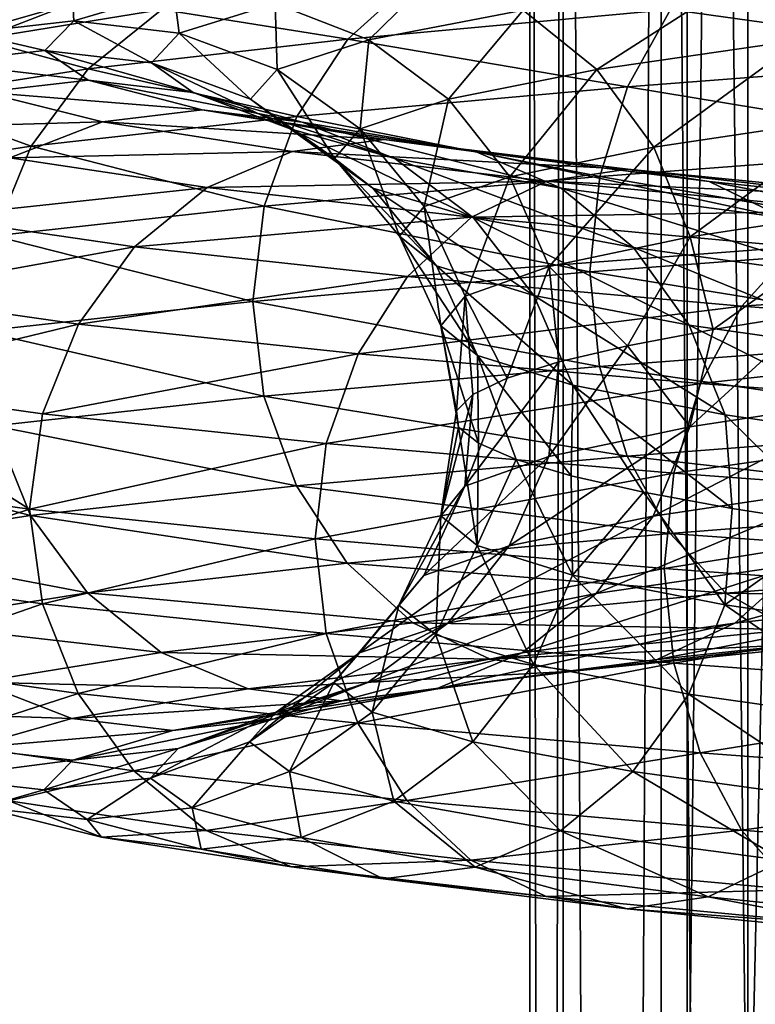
# Model space of a CAD drawing. Header units: metres. Extents: x -109 to 109, y -917 to 389.
# Tile 444 of 656: x -16.41 to -11.49, y -432.66 to -426.08. Entities that reach past the tile are written whole.
import ezdxf

# ---------------------------------------------------------------- set-up
doc = ezdxf.new("R2010")
doc.units = ezdxf.units.M
doc.layers.add('solid_24503124_XXX_01_SW0001', color=7, linetype='CONTINUOUS')

msp = doc.modelspace()

# ---------------------------------------------------------------- linework, layer by layer
at = {"layer": 'solid_24503124_XXX_01_SW0001'}
for points in [[(-11.541907, -399, -403.533966), (-11.541907, -434.5, -403.533966), (-11.948811, -434.5, -401.357208)], [(-11.948811, -399, -401.357208), (-11.948811, -434.5, -401.357208), (-11.948811, -434.5, -399.142792)], [(-11.948811, -399, -401.357208), (-11.541907, -399, -403.533966), (-11.948811, -434.5, -401.357208)], [(-11.948811, -399, -399.142792), (-11.948811, -434.5, -399.142792), (-11.541907, -434.5, -396.966034)], [(-11.948811, -399, -399.142792), (-11.948811, -399, -401.357208), (-11.948811, -434.5, -399.142792)], [(-11.541907, -399, -396.966034), (-11.948811, -399, -399.142792), (-11.541907, -434.5, -396.966034)], [(-10.74196, -399, -405.598846), (-10.74196, -434.5, -405.598846), (-11.541907, -434.5, -403.533966)], [(-11.541907, -399, -403.533966), (-10.74196, -399, -405.598846), (-11.541907, -434.5, -403.533966)], [(-11.541907, -399, -396.966034), (-11.541907, -434.5, -396.966034), (-10.74196, -434.5, -394.901154)], [(-10.74196, -399, -394.901154), (-11.541907, -399, -396.966034), (-10.74196, -434.5, -394.901154)], [(-13, -410), (-13, -535), (-12.778495, -535, 2.389471)], [(-12.778631, -410, -2.388798), (-12.778495, -535, -2.389471), (-13, -535)], [(-12.778631, -410, -2.388798), (-13, -535), (-13, -410)], [(-13, -410), (-12.778495, -535, 2.389471), (-12.778644, -410, 2.388729)], [(-12.778644, -410, 2.388729), (-12.778495, -535, 2.389471), (-12.122266, -535, 4.695816)], [(-12.778644, -410, 2.388729), (-12.122266, -535, 4.695816), (-12.122123, -410, 4.696183)], [(-12.122127, -410, -4.696173), (-12.778495, -535, -2.389471), (-12.778631, -410, -2.388798)], [(-12.122127, -410, -4.696173), (-12.122266, -535, -4.695816), (-12.778495, -535, -2.389471)], [(-12.122123, -410, 4.696183), (-12.122266, -535, 4.695816), (-11.053084, -535, 6.843201)], [(-12.122127, -410, -4.696173), (-11.053084, -535, -6.843201), (-12.122266, -535, -4.695816)], [(-11.052748, -410, -6.843724), (-11.053084, -535, -6.843201), (-12.122127, -410, -4.696173)], [(-12.122123, -410, 4.696183), (-11.053084, -535, 6.843201), (-11.052835, -410, 6.84358)], [(-11.185971, -426.210449, 8.920651), (-11.625793, -425.812561, 9.271402), (-9.860982, -425.614105, 11.130599)], [(-14.077739, -426.209412, 4.790151), (-14.704319, -425.966217, 5.003354), (-13.626243, -425.767792, 7.454242)], [(-13.045602, -426.010986, 7.136602), (-14.077739, -426.209412, 4.790151), (-13.626243, -425.767792, 7.454242)], [(-13.777657, -425.809326, 10.987483), (-15.460265, -426.007751, 8.457544), (-14.218386, -426.205811, 11.338958)], [(-13.777657, -425.809326, 10.987483), (-14.218386, -426.205811, 11.338958), (-12.060017, -426.007385, 13.612762)], [(-12.552068, -426.408875, 6.866614), (-13.045602, -426.010986, 7.136602), (-11.625793, -425.812561, 9.271402)], [(-11.185971, -426.210449, 8.920651), (-12.552068, -426.408875, 6.866614), (-11.625793, -425.812561, 9.271402)], [(-9.542105, -425.80896, 15.481324), (-12.060017, -426.007385, 13.612762), (-9.770142, -426.326721, 15.851295)], [(-15.380102, -425.884613, 5.233299), (-16.049801, -426.083038, 2.513572), (-16.056131, -425.9646, 5.463327)], [(-15.344592, -426.164642, 2.403129), (-16.049801, -426.083038, 2.513572), (-15.380102, -425.884613, 5.233299)], [(-14.704319, -425.966217, 5.003354), (-15.344592, -426.164642, 2.403129), (-15.380102, -425.884613, 5.233299)], [(-16.056131, -425.9646, 5.463327), (-16.755266, -426.163025, 2.624056), (-16.683445, -426.206177, 5.67678)], [(-16.049801, -426.083038, 2.513572), (-16.755266, -426.163025, 2.624056), (-16.056131, -425.9646, 5.463327)], [(-16.056131, -425.9646, 5.463327), (-16.683445, -426.206177, 5.67678), (-15.460265, -426.007751, 8.457544)], [(-14.690729, -426.407837, 2.300727), (-15.344592, -426.164642, 2.403129), (-14.704319, -425.966217, 5.003354)], [(-14.077739, -426.209412, 4.790151), (-14.690729, -426.407837, 2.300727), (-14.704319, -425.966217, 5.003354)], [(-15.460265, -426.007751, 8.457544), (-16.683445, -426.206177, 5.67678), (-15.954819, -426.404236, 8.72809)], [(-15.460265, -426.007751, 8.457544), (-15.954819, -426.404236, 8.72809), (-14.218386, -426.205811, 11.338958)], [(-12.060017, -426.007385, 13.612762), (-14.218386, -426.205811, 11.338958), (-12.348227, -426.525146, 13.93808)], [(-13.545157, -426.6073, 4.608933), (-14.077739, -426.209412, 4.790151), (-13.045602, -426.010986, 7.136602)], [(-12.552068, -426.408875, 6.866614), (-13.545157, -426.6073, 4.608933), (-13.045602, -426.010986, 7.136602)], [(-12.060017, -426.007385, 13.612762), (-12.348227, -426.525146, 13.93808), (-9.770142, -426.326721, 15.851295)], [(-16.049801, -426.083038, 2.513572), (-16.243942, -426.281494, -0.280386), (-16.755266, -426.163025, 2.624056)], [(-15.530202, -426.363098, -0.268066), (-16.243942, -426.281494, -0.280386), (-16.049801, -426.083038, 2.513572)], [(-15.344592, -426.164642, 2.403129), (-15.530202, -426.363098, -0.268066), (-16.049801, -426.083038, 2.513572)], [(-16.243942, -426.281494, -0.280386), (-16.957939, -426.361481, -0.29271), (-16.755266, -426.163025, 2.624056)], [(-14.868429, -426.606262, -0.256643), (-15.530202, -426.363098, -0.268066), (-15.344592, -426.164642, 2.403129)], [(-14.690729, -426.407837, 2.300727), (-14.868429, -426.606262, -0.256643), (-15.344592, -426.164642, 2.403129)], [(-16.683445, -426.206177, 5.67678), (-17.217127, -426.602661, 5.858373), (-15.954819, -426.404236, 8.72809)], [(-14.218386, -426.205811, 11.338958), (-15.954819, -426.404236, 8.72809), (-14.558176, -426.723572, 11.609936)], [(-14.134957, -426.805756, 2.213687), (-14.690729, -426.407837, 2.300727), (-14.077739, -426.209412, 4.790151)], [(-14.218386, -426.205811, 11.338958), (-14.558176, -426.723572, 11.609936), (-12.348227, -426.525146, 13.93808)], [(-13.545157, -426.6073, 4.608933), (-14.134957, -426.805756, 2.213687), (-14.077739, -426.209412, 4.790151)], [(-12.172027, -426.927643, 6.658712), (-12.552068, -426.408875, 6.866614), (-11.185971, -426.210449, 8.920651)], [(-10.847291, -426.729218, 8.650558), (-12.172027, -426.927643, 6.658712), (-11.185971, -426.210449, 8.920651)], [(-16.243942, -426.281494, -0.280386), (-15.953379, -426.479919, -3.066096), (-16.957939, -426.361481, -0.29271)], [(-15.252406, -426.561523, -2.931375), (-15.953379, -426.479919, -3.066096), (-16.243942, -426.281494, -0.280386)], [(-15.530202, -426.363098, -0.268066), (-15.252406, -426.561523, -2.931375), (-16.243942, -426.281494, -0.280386)], [(-15.953379, -426.479919, -3.066096), (-16.654606, -426.559906, -3.200865), (-16.957939, -426.361481, -0.29271)], [(-14.602471, -426.804718, -2.806463), (-15.252406, -426.561523, -2.931375), (-15.530202, -426.363098, -0.268066)], [(-14.868429, -426.606262, -0.256643), (-14.602471, -426.804718, -2.806463), (-15.530202, -426.363098, -0.268066)], [(-9.770142, -426.326721, 15.851295), (-12.348227, -426.525146, 13.93808), (-9.916869, -426.925293, 16.08935)], [(-15.954819, -426.404236, 8.72809), (-17.217127, -426.602661, 5.858373), (-16.336105, -426.921997, 8.936674)], [(-15.954819, -426.404236, 8.72809), (-16.336105, -426.921997, 8.936674), (-14.558176, -426.723572, 11.609936)], [(-14.305935, -427.004181, -0.246934), (-14.868429, -426.606262, -0.256643), (-14.690729, -426.407837, 2.300727)], [(-14.134957, -426.805756, 2.213687), (-14.305935, -427.004181, -0.246934), (-14.690729, -426.407837, 2.300727)], [(-13.135048, -427.126099, 4.469387), (-13.545157, -426.6073, 4.608933), (-12.552068, -426.408875, 6.866614)], [(-12.172027, -426.927643, 6.658712), (-13.135048, -427.126099, 4.469387), (-12.552068, -426.408875, 6.866614)], [(-15.953379, -426.479919, -3.066096), (-15.190537, -426.678345, -5.761078), (-16.654606, -426.559906, -3.200865)], [(-14.523083, -426.759949, -5.507943), (-15.190537, -426.678345, -5.761078), (-15.953379, -426.479919, -3.066096)], [(-15.252406, -426.561523, -2.931375), (-14.523083, -426.759949, -5.507943), (-15.953379, -426.479919, -3.066096)], [(-16.654606, -426.559906, -3.200865), (-15.858233, -426.758331, -6.014305), (-17.305302, -426.801483, -3.325923)], [(-15.190537, -426.678345, -5.761078), (-15.858233, -426.758331, -6.014305), (-16.654606, -426.559906, -3.200865)], [(-13.904226, -427.003143, -5.273239), (-14.523083, -426.759949, -5.507943), (-15.252406, -426.561523, -2.931375)], [(-14.602471, -426.804718, -2.806463), (-13.904226, -427.003143, -5.273239), (-15.252406, -426.561523, -2.931375)], [(-12.348227, -426.525146, 13.93808), (-14.558176, -426.723572, 11.609936), (-12.533671, -427.123749, 14.147402)], [(-12.348227, -426.525146, 13.93808), (-12.533671, -427.123749, 14.147402), (-9.916869, -426.925293, 16.08935)], [(-17.217127, -426.602661, 5.858373), (-17.62858, -427.120422, 5.998375), (-16.336105, -426.921997, 8.936674)], [(-14.050037, -427.202606, -2.700291), (-14.602471, -426.804718, -2.806463), (-14.868429, -426.606262, -0.256643)], [(-14.305935, -427.004181, -0.246934), (-14.050037, -427.202606, -2.700291), (-14.868429, -426.606262, -0.256643)], [(-13.70699, -427.324524, 2.146663), (-14.134957, -426.805756, 2.213687), (-13.545157, -426.6073, 4.608933)], [(-13.135048, -427.126099, 4.469387), (-13.70699, -427.324524, 2.146663), (-13.545157, -426.6073, 4.608933)], [(-15.190537, -426.678345, -5.761078), (-13.974666, -426.87677, -8.28403), (-15.858233, -426.758331, -6.014305)], [(-13.360635, -426.958374, -7.920039), (-13.974666, -426.87677, -8.28403), (-15.190537, -426.678345, -5.761078)], [(-14.523083, -426.759949, -5.507943), (-13.360635, -426.958374, -7.920039), (-15.190537, -426.678345, -5.761078)], [(-15.858233, -426.758331, -6.014305), (-16.477816, -426.999908, -6.249284), (-17.305302, -426.801483, -3.325923)], [(-15.858233, -426.758331, -6.014305), (-14.588918, -426.956757, -8.648151), (-16.477816, -426.999908, -6.249284)], [(-14.558176, -426.723572, 11.609936), (-16.336105, -426.921997, 8.936674), (-14.776811, -427.322174, 11.784294)], [(-13.974666, -426.87677, -8.28403), (-14.588918, -426.956757, -8.648151), (-15.858233, -426.758331, -6.014305)], [(-14.558176, -426.723572, 11.609936), (-14.776811, -427.322174, 11.784294), (-12.533671, -427.123749, 14.147402)], [(-12.791312, -427.201569, -7.582551), (-13.360635, -426.958374, -7.920039), (-14.523083, -426.759949, -5.507943)], [(-13.904226, -427.003143, -5.273239), (-12.791312, -427.201569, -7.582551), (-14.523083, -426.759949, -5.507943)], [(-11.928164, -427.526855, 6.525307), (-12.172027, -426.927643, 6.658712), (-10.847291, -426.729218, 8.650558)], [(-10.629969, -427.32843, 8.477247), (-11.928164, -427.526855, 6.525307), (-10.847291, -426.729218, 8.650558)], [(-13.378209, -427.401031, -5.073745), (-13.904226, -427.003143, -5.273239), (-14.602471, -426.804718, -2.806463)], [(-14.050037, -427.202606, -2.700291), (-13.378209, -427.401031, -5.073745), (-14.602471, -426.804718, -2.806463)], [(-13.872791, -427.522949, -0.239457), (-14.305935, -427.004181, -0.246934), (-14.134957, -426.805756, 2.213687)], [(-13.70699, -427.324524, 2.146663), (-13.872791, -427.522949, -0.239457), (-14.134957, -426.805756, 2.213687)], [(-13.974666, -426.87677, -8.28403), (-12.344352, -427.075195, -10.561665), (-14.588918, -426.956757, -8.648151)], [(-11.801955, -427.156799, -10.097598), (-12.344352, -427.075195, -10.561665), (-13.974666, -426.87677, -8.28403)], [(-13.360635, -426.958374, -7.920039), (-11.801955, -427.156799, -10.097598), (-13.974666, -426.87677, -8.28403)], [(-16.336105, -426.921997, 8.936674), (-17.62858, -427.120422, 5.998375), (-16.581442, -427.520599, 9.070885)], [(-16.336105, -426.921997, 8.936674), (-16.581442, -427.520599, 9.070885), (-14.776811, -427.322174, 11.784294)], [(-14.588918, -426.956757, -8.648151), (-15.158907, -427.198334, -8.986035), (-16.477816, -426.999908, -6.249284)], [(-14.588918, -426.956757, -8.648151), (-12.886945, -427.155182, -11.0259), (-15.158907, -427.198334, -8.986035)], [(-12.344352, -427.075195, -10.561665), (-12.886945, -427.155182, -11.0259), (-14.588918, -426.956757, -8.648151)], [(-11.299051, -427.399994, -9.667319), (-11.801955, -427.156799, -10.097598), (-13.360635, -426.958374, -7.920039)], [(-12.791312, -427.201569, -7.582551), (-11.299051, -427.399994, -9.667319), (-13.360635, -426.958374, -7.920039)], [(-12.871891, -427.725281, 4.379844), (-13.135048, -427.126099, 4.469387), (-12.172027, -426.927643, 6.658712)], [(-11.928164, -427.526855, 6.525307), (-12.871891, -427.725281, 4.379844), (-12.172027, -426.927643, 6.658712)], [(-9.916869, -426.925293, 16.08935), (-12.533671, -427.123749, 14.147402), (-9.964957, -427.563385, 16.175797)], [(-16.477816, -426.999908, -6.249284), (-15.158907, -427.198334, -8.986035), (-17.004919, -427.396393, -6.449191)], [(-13.624642, -427.721375, -2.618533), (-14.050037, -427.202606, -2.700291), (-14.305935, -427.004181, -0.246934)], [(-13.872791, -427.522949, -0.239457), (-13.624642, -427.721375, -2.618533), (-14.305935, -427.004181, -0.246934)], [(-12.307398, -427.599457, -7.295691), (-12.791312, -427.201569, -7.582551), (-13.904226, -427.003143, -5.273239)], [(-13.378209, -427.401031, -5.073745), (-12.307398, -427.599457, -7.295691), (-13.904226, -427.003143, -5.273239)], [(-12.344352, -427.075195, -10.561665), (-10.346915, -427.273651, -12.524694), (-12.886945, -427.155182, -11.0259)], [(-9.892283, -427.355255, -11.974374), (-10.346915, -427.273651, -12.524694), (-12.344352, -427.075195, -10.561665)], [(-11.801955, -427.156799, -10.097598), (-9.892283, -427.355255, -11.974374), (-12.344352, -427.075195, -10.561665)], [(-12.886945, -427.155182, -11.0259), (-13.390438, -427.396759, -11.456682), (-15.158907, -427.198334, -8.986035)], [(-12.533671, -427.123749, 14.147402), (-14.776811, -427.322174, 11.784294), (-12.600096, -427.762146, 14.220587)], [(-13.432375, -427.923706, 2.103655), (-13.70699, -427.324524, 2.146663), (-13.135048, -427.126099, 4.469387)], [(-12.871891, -427.725281, 4.379844), (-13.432375, -427.923706, 2.103655), (-13.135048, -427.126099, 4.469387)], [(-12.886945, -427.155182, -11.0259), (-10.801711, -427.353638, -13.075213), (-13.390438, -427.396759, -11.456682)], [(-10.346915, -427.273651, -12.524694), (-10.801711, -427.353638, -13.075213), (-12.886945, -427.155182, -11.0259)], [(-12.533671, -427.123749, 14.147402), (-12.600096, -427.762146, 14.220587), (-9.964957, -427.563385, 16.175797)], [(-9.470755, -427.598419, -11.464123), (-9.892283, -427.355255, -11.974374), (-11.801955, -427.156799, -10.097598)], [(-11.299051, -427.399994, -9.667319), (-9.470755, -427.598419, -11.464123), (-11.801955, -427.156799, -10.097598)], [(-15.158907, -427.198334, -8.986035), (-15.643821, -427.594818, -9.273487), (-17.004919, -427.396393, -6.449191)], [(-15.158907, -427.198334, -8.986035), (-13.390438, -427.396759, -11.456682), (-15.643821, -427.594818, -9.273487)], [(-12.973154, -427.9198, -4.920126), (-13.378209, -427.401031, -5.073745), (-14.050037, -427.202606, -2.700291)], [(-13.624642, -427.721375, -2.618533), (-12.973154, -427.9198, -4.920126), (-14.050037, -427.202606, -2.700291)], [(-10.871592, -427.797913, -9.30159), (-11.299051, -427.399994, -9.667319), (-12.791312, -427.201569, -7.582551)], [(-12.307398, -427.599457, -7.295691), (-10.871592, -427.797913, -9.30159), (-12.791312, -427.201569, -7.582551)], [(-14.776811, -427.322174, 11.784294), (-16.581442, -427.520599, 9.070885), (-14.853803, -427.96048, 11.846251)], [(-14.776811, -427.322174, 11.784294), (-14.853803, -427.96048, 11.846251), (-12.600096, -427.762146, 14.220587)], [(-13.594853, -428.122162, -0.23466), (-13.872791, -427.522949, -0.239457), (-13.70699, -427.324524, 2.146663)], [(-13.432375, -427.923706, 2.103655), (-13.594853, -428.122162, -0.23466), (-13.70699, -427.324524, 2.146663)], [(-10.801711, -427.353638, -13.075213), (-11.223734, -427.595215, -13.586062), (-13.390438, -427.396759, -11.456682)], [(-10.629969, -427.32843, 8.477247), (-11.775584, -428.147095, 6.600684), (-11.928164, -427.526855, 6.525307)], [(-10.629969, -427.32843, 8.477247), (-11.098387, -428.038208, 7.684574), (-11.775584, -428.147095, 6.600684)], [(-17.004919, -427.396393, -6.449191), (-15.643821, -427.594818, -9.273487), (-17.411303, -427.914154, -6.603313)], [(-13.390438, -427.396759, -11.456682), (-13.818781, -427.793274, -11.823167), (-15.643821, -427.594818, -9.273487)], [(-13.390438, -427.396759, -11.456682), (-11.223734, -427.595215, -13.586062), (-13.818781, -427.793274, -11.823167)], [(-11.934764, -428.118256, -7.074799), (-12.307398, -427.599457, -7.295691), (-13.378209, -427.401031, -5.073745)], [(-12.973154, -427.9198, -4.920126), (-11.934764, -428.118256, -7.074799), (-13.378209, -427.401031, -5.073745)], [(-16.581442, -427.520599, 9.070885), (-16.67062, -428.159271, 9.113787), (-14.853803, -427.96048, 11.846251)], [(-13.351676, -428.320587, -2.566072), (-13.624642, -427.721375, -2.618533), (-13.872791, -427.522949, -0.239457)], [(-13.594853, -428.122162, -0.23466), (-13.351676, -428.320587, -2.566072), (-13.872791, -427.522949, -0.239457)], [(-11.928164, -427.526855, 6.525307), (-12.34676, -428.255798, 5.459517), (-12.871891, -427.725281, 4.379844)], [(-11.928164, -427.526855, 6.525307), (-11.775584, -428.147095, 6.600684), (-12.34676, -428.255798, 5.459517)], [(-15.643821, -427.594818, -9.273487), (-16.017675, -428.112579, -9.495104), (-17.411303, -427.914154, -6.603313)], [(-15.643821, -427.594818, -9.273487), (-13.818781, -427.793274, -11.823167), (-16.017675, -428.112579, -9.495104)], [(-11.223734, -427.595215, -13.586062), (-11.582767, -427.991699, -14.020663), (-13.818781, -427.793274, -11.823167)], [(-9.964957, -427.563385, 16.175797), (-12.600096, -427.762146, 14.220587), (-9.917879, -428.19577, 16.090988)], [(-10.54243, -428.316681, -9.019964), (-10.871592, -427.797913, -9.30159), (-12.307398, -427.599457, -7.295691)], [(-11.934764, -428.118256, -7.074799), (-10.54243, -428.316681, -9.019964), (-12.307398, -427.599457, -7.295691)], [(-11.223734, -427.595215, -13.586062), (-8.723042, -427.79364, -15.311855), (-11.582767, -427.991699, -14.020663)], [(-12.713241, -428.519012, -4.821553), (-12.973154, -427.9198, -4.920126), (-13.624642, -427.721375, -2.618533)], [(-13.351676, -428.320587, -2.566072), (-12.713241, -428.519012, -4.821553), (-13.624642, -427.721375, -2.618533)], [(-12.871891, -427.725281, 4.379844), (-13.152524, -428.473328, 3.039543), (-13.432375, -427.923706, 2.103655)], [(-12.871891, -427.725281, 4.379844), (-12.806465, -428.36441, 4.270398), (-13.152524, -428.473328, 3.039543)], [(-12.871891, -427.725281, 4.379844), (-12.34676, -428.255798, 5.459517), (-12.806465, -428.36441, 4.270398)], [(-13.818781, -427.793274, -11.823167), (-14.149021, -428.311035, -12.105716), (-16.017675, -428.112579, -9.495104)], [(-12.600096, -427.762146, 14.220587), (-14.853803, -427.96048, 11.846251), (-12.534948, -428.394196, 14.148843)], [(-13.818781, -427.793274, -11.823167), (-11.582767, -427.991699, -14.020663), (-14.149021, -428.311035, -12.105716)], [(-12.600096, -427.762146, 14.220587), (-12.534948, -428.394196, 14.148843), (-9.917879, -428.19577, 16.090988)], [(-8.723042, -427.79364, -15.311855), (-9.00208, -428.190125, -15.801661), (-11.582767, -427.991699, -14.020663)], [(-17.411303, -427.914154, -6.603313), (-16.017675, -428.112579, -9.495104), (-17.672785, -428.512756, -6.702482)], [(-13.432375, -427.923706, 2.103655), (-13.490341, -428.691132, 0.507847), (-13.594853, -428.122162, -0.23466)], [(-13.432375, -427.923706, 2.103655), (-13.381508, -428.582428, 1.779483), (-13.490341, -428.691132, 0.507847)], [(-13.432375, -427.923706, 2.103655), (-13.152524, -428.473328, 3.039543), (-13.381508, -428.582428, 1.779483)], [(-11.695655, -428.717438, -6.933057), (-11.934764, -428.118256, -7.074799), (-12.973154, -427.9198, -4.920126)], [(-12.713241, -428.519012, -4.821553), (-11.695655, -428.717438, -6.933057), (-12.973154, -427.9198, -4.920126)], [(-14.853803, -427.96048, 11.846251), (-16.67062, -428.159271, 9.113787), (-14.778316, -428.592621, 11.785494)], [(-14.853803, -427.96048, 11.846251), (-14.778316, -428.592621, 11.785494), (-12.534948, -428.394196, 14.148843)], [(-11.582767, -427.991699, -14.020663), (-11.859571, -428.50946, -14.355728), (-14.149021, -428.311035, -12.105716)], [(-11.582767, -427.991699, -14.020663), (-9.00208, -428.190125, -15.801661), (-11.859571, -428.50946, -14.355728)], [(-11.929852, -428.797302, 6.526231), (-11.775584, -428.147095, 6.600684), (-11.098387, -428.038208, 7.684574)], [(-10.631474, -428.598877, 8.478447), (-11.929852, -428.797302, 6.526231), (-11.098387, -428.038208, 7.684574)], [(-16.017675, -428.112579, -9.495104), (-16.25823, -428.711182, -9.637702), (-17.672785, -428.512756, -6.702482)], [(-16.017675, -428.112579, -9.495104), (-14.149021, -428.311035, -12.105716), (-16.25823, -428.711182, -9.637702)], [(-13.594853, -428.122162, -0.23466), (-13.490341, -428.691132, 0.507847), (-13.478011, -428.799713, -0.766476)], [(-13.594853, -428.122162, -0.23466), (-13.478011, -428.799713, -0.766476), (-13.344807, -428.908447, -2.035936)], [(-13.594853, -428.122162, -0.23466), (-13.344807, -428.908447, -2.035936), (-13.351676, -428.320587, -2.566072)], [(-11.929852, -428.797302, 6.526231), (-12.34676, -428.255798, 5.459517), (-11.775584, -428.147095, 6.600684)], [(-10.331216, -428.915863, -8.839252), (-10.54243, -428.316681, -9.019964), (-11.934764, -428.118256, -7.074799)], [(-11.695655, -428.717438, -6.933057), (-10.331216, -428.915863, -8.839252), (-11.934764, -428.118256, -7.074799)], [(-16.67062, -428.159271, 9.113787), (-16.58313, -428.791046, 9.071809), (-14.778316, -428.592621, 11.785494)], [(-9.917879, -428.19577, 16.090988), (-12.534948, -428.394196, 14.148843), (-9.772032, -428.794952, 15.854362)], [(-9.00208, -428.190125, -15.801661), (-9.217211, -428.707886, -16.179289), (-11.859571, -428.50946, -14.355728)], [(-12.873713, -428.995728, 4.380464), (-12.806465, -428.36441, 4.270398), (-12.34676, -428.255798, 5.459517)], [(-11.929852, -428.797302, 6.526231), (-12.873713, -428.995728, 4.380464), (-12.34676, -428.255798, 5.459517)], [(-14.149021, -428.311035, -12.105716), (-14.361511, -428.909607, -12.287519), (-16.25823, -428.711182, -9.637702)], [(-14.149021, -428.311035, -12.105716), (-11.859571, -428.50946, -14.355728), (-14.361511, -428.909607, -12.287519)], [(-13.351676, -428.320587, -2.566072), (-13.344807, -428.908447, -2.035936), (-13.092379, -429.017334, -3.289231)], [(-13.351676, -428.320587, -2.566072), (-13.092379, -429.017334, -3.289231), (-12.723253, -429.126221, -4.512638)], [(-13.351676, -428.320587, -2.566072), (-12.723253, -429.126221, -4.512638), (-12.713241, -428.519012, -4.821553)], [(-12.534948, -428.394196, 14.148843), (-14.778316, -428.592621, 11.785494), (-12.350616, -428.993378, 13.940777)], [(-13.434276, -429.194153, 2.103953), (-13.152524, -428.473328, 3.039543), (-12.806465, -428.36441, 4.270398)], [(-12.873713, -428.995728, 4.380464), (-13.434276, -429.194153, 2.103953), (-12.806465, -428.36441, 4.270398)], [(-12.534948, -428.394196, 14.148843), (-12.350616, -428.993378, 13.940777), (-9.772032, -428.794952, 15.854362)], [(-13.434276, -429.194153, 2.103953), (-13.381508, -428.582428, 1.779483), (-13.152524, -428.473328, 3.039543)], [(-17.672785, -428.512756, -6.702482), (-16.345676, -429.349243, -9.683985), (-17.765566, -429.151031, -6.736536)], [(-17.672785, -428.512756, -6.702482), (-16.25823, -428.711182, -9.637702), (-16.345676, -429.349243, -9.683985)], [(-11.859571, -428.50946, -14.355728), (-12.037678, -429.108063, -14.571322), (-14.361511, -428.909607, -12.287519)], [(-12.713241, -428.519012, -4.821553), (-12.723253, -429.126221, -4.512638), (-12.240658, -429.234863, -5.693229)], [(-12.713241, -428.519012, -4.821553), (-12.240658, -429.234863, -5.693229), (-11.646978, -429.343719, -6.824855)], [(-12.713241, -428.519012, -4.821553), (-11.646978, -429.343719, -6.824855), (-11.695655, -428.717438, -6.933057)], [(-11.859571, -428.50946, -14.355728), (-9.217211, -428.707886, -16.179289), (-12.037678, -429.108063, -14.571322)], [(-14.778316, -428.592621, 11.785494), (-16.58313, -428.791046, 9.071809), (-14.560993, -429.191833, 11.612183)], [(-14.778316, -428.592621, 11.785494), (-14.560993, -429.191833, 11.612183), (-12.350616, -428.993378, 13.940777)], [(-13.596778, -429.392609, -0.234693), (-13.490341, -428.691132, 0.507847), (-13.381508, -428.582428, 1.779483)], [(-13.434276, -429.194153, 2.103953), (-13.596778, -429.392609, -0.234693), (-13.381508, -428.582428, 1.779483)], [(-12.175187, -429.395905, 6.660441), (-11.929852, -428.797302, 6.526231), (-10.631474, -428.598877, 8.478447)], [(-10.850108, -429.197479, 8.652805), (-12.175187, -429.395905, 6.660441), (-10.631474, -428.598877, 8.478447)], [(-16.25823, -428.711182, -9.637702), (-14.361511, -428.909607, -12.287519), (-16.345676, -429.349243, -9.683985)], [(-13.596778, -429.392609, -0.234693), (-13.478011, -428.799713, -0.766476), (-13.490341, -428.691132, 0.507847)], [(-9.217211, -428.707886, -16.179289), (-9.355636, -429.306488, -16.42227), (-12.037678, -429.108063, -14.571322)], [(-11.695655, -428.717438, -6.933057), (-11.646978, -429.343719, -6.824855), (-10.94779, -429.45282, -7.897732)], [(-11.695655, -428.717438, -6.933057), (-10.94779, -429.45282, -7.897732), (-10.331216, -428.915863, -8.839252)], [(-16.58313, -428.791046, 9.071809), (-17.895147, -428.989471, 6.089079), (-16.339268, -429.390259, 8.938403)], [(-16.58313, -428.791046, 9.071809), (-16.339268, -429.390259, 8.938403), (-14.560993, -429.191833, 11.612183)], [(-13.596778, -429.392609, -0.234693), (-13.353566, -429.591034, -2.566435), (-13.478011, -428.799713, -0.766476)], [(-13.353566, -429.591034, -2.566435), (-13.344807, -428.908447, -2.035936), (-13.478011, -428.799713, -0.766476)], [(-13.138459, -429.59433, 4.470548), (-12.873713, -428.995728, 4.380464), (-11.929852, -428.797302, 6.526231)], [(-12.175187, -429.395905, 6.660441), (-13.138459, -429.59433, 4.470548), (-11.929852, -428.797302, 6.526231)], [(-9.772032, -428.794952, 15.854362), (-12.350616, -428.993378, 13.940777), (-9.544741, -429.313721, 15.4856)], [(-14.361511, -428.909607, -12.287519), (-14.435878, -429.548035, -12.352614), (-16.345676, -429.349243, -9.683985)], [(-14.361511, -428.909607, -12.287519), (-12.037678, -429.108063, -14.571322), (-14.435878, -429.548035, -12.352614)], [(-13.353566, -429.591034, -2.566435), (-13.092379, -429.017334, -3.289231), (-13.344807, -428.908447, -2.035936)], [(-17.895147, -428.989471, 6.089079), (-17.63199, -429.588684, 5.999536), (-16.339268, -429.390259, 8.938403)], [(-12.350616, -428.993378, 13.940777), (-14.560993, -429.191833, 11.612183), (-12.063348, -429.512146, 13.616523)], [(-13.710549, -429.792755, 2.14722), (-13.434276, -429.194153, 2.103953), (-12.873713, -428.995728, 4.380464)], [(-13.138459, -429.59433, 4.470548), (-13.710549, -429.792755, 2.14722), (-12.873713, -428.995728, 4.380464)], [(-12.350616, -428.993378, 13.940777), (-12.063348, -429.512146, 13.616523), (-9.544741, -429.313721, 15.4856)], [(-13.353566, -429.591034, -2.566435), (-12.71504, -429.789459, -4.822235), (-13.092379, -429.017334, -3.289231)], [(-12.71504, -429.789459, -4.822235), (-12.723253, -429.126221, -4.512638), (-13.092379, -429.017334, -3.289231)], [(-12.037678, -429.108063, -14.571322), (-12.101369, -429.746338, -14.646893), (-14.435878, -429.548035, -12.352614)], [(-12.71504, -429.789459, -4.822235), (-12.240658, -429.234863, -5.693229), (-12.723253, -429.126221, -4.512638)], [(-12.037678, -429.108063, -14.571322), (-9.355636, -429.306488, -16.42227), (-12.101369, -429.746338, -14.646893)], [(-17.765566, -429.151031, -6.736536), (-16.345676, -429.349243, -9.683985), (-17.674583, -429.783203, -6.703164)], [(-14.560993, -429.191833, 11.612183), (-16.339268, -429.390259, 8.938403), (-14.222314, -429.710602, 11.342091)], [(-14.560993, -429.191833, 11.612183), (-14.222314, -429.710602, 11.342091), (-12.063348, -429.512146, 13.616523)], [(-13.876394, -429.99118, -0.239519), (-13.596778, -429.392609, -0.234693), (-13.434276, -429.194153, 2.103953)], [(-13.710549, -429.792755, 2.14722), (-13.876394, -429.99118, -0.239519), (-13.434276, -429.194153, 2.103953)], [(-12.556475, -429.913666, 6.869025), (-12.175187, -429.395905, 6.660441), (-10.850108, -429.197479, 8.652805)], [(-11.189898, -429.71524, 8.923783), (-12.556475, -429.913666, 6.869025), (-10.850108, -429.197479, 8.652805)], [(-12.71504, -429.789459, -4.822235), (-11.69731, -429.987885, -6.934038), (-12.240658, -429.234863, -5.693229)], [(-11.69731, -429.987885, -6.934038), (-11.646978, -429.343719, -6.824855), (-12.240658, -429.234863, -5.693229)], [(-9.355636, -429.306488, -16.42227), (-9.400134, -429.945129, -16.510654), (-12.101369, -429.746338, -14.646893)], [(-9.544741, -429.313721, 15.4856), (-12.063348, -429.512146, 13.616523), (-9.249572, -429.711639, 15.006712)], [(-16.345676, -429.349243, -9.683985), (-16.259886, -429.981628, -9.638683), (-17.674583, -429.783203, -6.703164)], [(-16.339268, -429.390259, 8.938403), (-17.63199, -429.588684, 5.999536), (-15.959226, -429.909027, 8.730501)], [(-16.345676, -429.349243, -9.683985), (-14.435878, -429.548035, -12.352614), (-16.259886, -429.981628, -9.638683)], [(-16.339268, -429.390259, 8.938403), (-15.959226, -429.909027, 8.730501), (-14.222314, -429.710602, 11.342091)], [(-13.876394, -429.99118, -0.239519), (-13.628181, -430.189636, -2.619214), (-13.596778, -429.392609, -0.234693)], [(-13.628181, -430.189636, -2.619214), (-13.353566, -429.591034, -2.566435), (-13.596778, -429.392609, -0.234693)], [(-13.549912, -430.112091, 4.610551), (-13.138459, -429.59433, 4.470548), (-12.175187, -429.395905, 6.660441)], [(-12.556475, -429.913666, 6.869025), (-13.549912, -430.112091, 4.610551), (-12.175187, -429.395905, 6.660441)], [(-11.69731, -429.987885, -6.934038), (-10.94779, -429.45282, -7.897732), (-11.646978, -429.343719, -6.824855)], [(-11.69731, -429.987885, -6.934038), (-10.332678, -430.18631, -8.840503), (-10.94779, -429.45282, -7.897732)], [(-12.063348, -429.512146, 13.616523), (-14.222314, -429.710602, 11.342091), (-11.690292, -429.910065, 13.195436)], [(-12.063348, -429.512146, 13.616523), (-11.690292, -429.910065, 13.195436), (-9.249572, -429.711639, 15.006712)], [(-11.630628, -430.111725, 9.275258), (-11.189898, -429.71524, 8.923783), (-9.491258, -429.516785, 10.713272)], [(-9.865084, -429.9133, 11.135229), (-11.630628, -430.111725, 9.275258), (-9.491258, -429.516785, 10.713272)], [(-17.63199, -429.588684, 5.999536), (-17.221882, -430.107452, 5.859991), (-15.959226, -429.909027, 8.730501)], [(-14.435878, -429.548035, -12.352614), (-14.362973, -430.180084, -12.288771), (-16.259886, -429.981628, -9.638683)], [(-14.435878, -429.548035, -12.352614), (-12.101369, -429.746338, -14.646893), (-14.362973, -430.180084, -12.288771)], [(-14.139919, -430.310516, 2.214464), (-13.710549, -429.792755, 2.14722), (-13.138459, -429.59433, 4.470548)], [(-13.549912, -430.112091, 4.610551), (-14.139919, -430.310516, 2.214464), (-13.138459, -429.59433, 4.470548)], [(-13.628181, -430.189636, -2.619214), (-12.976523, -430.388062, -4.921403), (-13.353566, -429.591034, -2.566435)], [(-12.976523, -430.388062, -4.921403), (-12.71504, -429.789459, -4.822235), (-13.353566, -429.591034, -2.566435)], [(-14.222314, -429.710602, 11.342091), (-15.959226, -429.909027, 8.730501), (-13.782493, -430.10849, 10.99134)], [(-14.222314, -429.710602, 11.342091), (-13.782493, -430.10849, 10.99134), (-11.690292, -429.910065, 13.195436)], [(-13.051028, -430.31015, 7.139571), (-12.556475, -429.913666, 6.869025), (-11.189898, -429.71524, 8.923783)], [(-11.630628, -430.111725, 9.275258), (-13.051028, -430.31015, 7.139571), (-11.189898, -429.71524, 8.923783)], [(-9.249572, -429.711639, 15.006712), (-11.690292, -429.910065, 13.195436), (-8.902308, -429.954834, 14.443303)], [(-17.674583, -429.783203, -6.703164), (-16.259886, -429.981628, -9.638683), (-17.414671, -430.382416, -6.604591)], [(-12.101369, -429.746338, -14.646893), (-12.038904, -430.37851, -14.572806), (-14.362973, -430.180084, -12.288771)], [(-14.310957, -430.508942, -0.24702), (-13.876394, -429.99118, -0.239519), (-13.710549, -429.792755, 2.14722)], [(-14.139919, -430.310516, 2.214464), (-14.310957, -430.508942, -0.24702), (-13.710549, -429.792755, 2.14722)], [(-12.976523, -430.388062, -4.921403), (-11.937863, -430.586487, -7.076636), (-12.71504, -429.789459, -4.822235)], [(-11.937863, -430.586487, -7.076636), (-11.69731, -429.987885, -6.934038), (-12.71504, -429.789459, -4.822235)], [(-12.101369, -429.746338, -14.646893), (-9.400134, -429.945129, -16.510654), (-12.038904, -430.37851, -14.572806)], [(-15.959226, -429.909027, 8.730501), (-17.221882, -430.107452, 5.859991), (-15.465691, -430.306915, 8.460513)], [(-15.959226, -429.909027, 8.730501), (-15.465691, -430.306915, 8.460513), (-13.782493, -430.10849, 10.99134)], [(-14.083594, -430.508575, 4.792144), (-13.549912, -430.112091, 4.610551), (-12.556475, -429.913666, 6.869025)], [(-13.051028, -430.31015, 7.139571), (-14.083594, -430.508575, 4.792144), (-12.556475, -429.913666, 6.869025)], [(-11.690292, -429.910065, 13.195436), (-13.782493, -430.10849, 10.99134), (-11.251394, -430.153259, 12.700029)], [(-12.148681, -430.353302, 9.688398), (-11.630628, -430.111725, 9.275258), (-9.865084, -429.9133, 11.135229)], [(-10.304495, -430.154877, 11.631215), (-12.148681, -430.353302, 9.688398), (-9.865084, -429.9133, 11.135229)], [(-11.690292, -429.910065, 13.195436), (-11.251394, -430.153259, 12.700029), (-8.902308, -429.954834, 14.443303)], [(-16.259886, -429.981628, -9.638683), (-16.020775, -430.580841, -9.496942), (-17.414671, -430.382416, -6.604591)], [(-16.259886, -429.981628, -9.638683), (-14.362973, -430.180084, -12.288771), (-16.020775, -430.580841, -9.496942)], [(-14.310957, -430.508942, -0.24702), (-14.054971, -430.707397, -2.701239), (-13.876394, -429.99118, -0.239519)], [(-14.054971, -430.707397, -2.701239), (-13.628181, -430.189636, -2.619214), (-13.876394, -429.99118, -0.239519)], [(-9.400134, -429.945129, -16.510654), (-9.356587, -430.576935, -16.423941), (-12.038904, -430.37851, -14.572806)], [(-11.937863, -430.586487, -7.076636), (-10.545168, -430.784912, -9.022306), (-11.69731, -429.987885, -6.934038)], [(-10.545168, -430.784912, -9.022306), (-10.332678, -430.18631, -8.840503), (-11.69731, -429.987885, -6.934038)], [(-17.221882, -430.107452, 5.859991), (-16.689301, -430.505341, 5.678772), (-15.465691, -430.306915, 8.460513)], [(-13.782493, -430.10849, 10.99134), (-15.465691, -430.306915, 8.460513), (-13.265045, -430.351685, 10.578683)], [(-14.696839, -430.707001, 2.301684), (-14.139919, -430.310516, 2.214464), (-13.549912, -430.112091, 4.610551)], [(-14.083594, -430.508575, 4.792144), (-14.696839, -430.707001, 2.301684), (-13.549912, -430.112091, 4.610551)], [(-13.782493, -430.10849, 10.99134), (-13.265045, -430.351685, 10.578683), (-11.251394, -430.153259, 12.700029)], [(-13.632349, -430.551727, 7.457582), (-13.051028, -430.31015, 7.139571), (-11.630628, -430.111725, 9.275258)], [(-12.148681, -430.353302, 9.688398), (-13.632349, -430.551727, 7.457582), (-11.630628, -430.111725, 9.275258)], [(-14.362973, -430.180084, -12.288771), (-14.151759, -430.779266, -12.108058), (-16.020775, -430.580841, -9.496942)], [(-14.362973, -430.180084, -12.288771), (-12.038904, -430.37851, -14.572806), (-14.151759, -430.779266, -12.108058)], [(-14.054971, -430.707397, -2.701239), (-13.382906, -430.905823, -5.075526), (-13.628181, -430.189636, -2.619214)], [(-13.382906, -430.905823, -5.075526), (-12.976523, -430.388062, -4.921403), (-13.628181, -430.189636, -2.619214)], [(-11.251394, -430.153259, 12.700029), (-13.265045, -430.351685, 10.578683), (-10.77803, -430.234863, 12.165719)], [(-12.706964, -430.433289, 10.133621), (-12.148681, -430.353302, 9.688398), (-10.304495, -430.154877, 11.631215)], [(-10.77803, -430.234863, 12.165719), (-12.706964, -430.433289, 10.133621), (-10.304495, -430.154877, 11.631215)], [(-13.265045, -430.351685, 10.578683), (-12.706964, -430.433289, 10.133621), (-10.77803, -430.234863, 12.165719)], [(-15.465691, -430.306915, 8.460513), (-16.689301, -430.505341, 5.678772), (-14.885051, -430.55011, 8.142874)], [(-15.465691, -430.306915, 8.460513), (-14.885051, -430.55011, 8.142874), (-13.265045, -430.351685, 10.578683)], [(-14.874614, -430.905457, -0.25675), (-14.310957, -430.508942, -0.24702), (-14.139919, -430.310516, 2.214464)], [(-14.696839, -430.707001, 2.301684), (-14.874614, -430.905457, -0.25675), (-14.139919, -430.310516, 2.214464)], [(-14.710908, -430.750153, 5.005596), (-14.083594, -430.508575, 4.792144), (-13.051028, -430.31015, 7.139571)], [(-13.632349, -430.551727, 7.457582), (-14.710908, -430.750153, 5.005596), (-13.051028, -430.31015, 7.139571)], [(-17.414671, -430.382416, -6.604591), (-16.020775, -430.580841, -9.496942), (-17.009617, -430.901184, -6.450972)], [(-13.265045, -430.351685, 10.578683), (-14.885051, -430.55011, 8.142874), (-12.706964, -430.433289, 10.133621)], [(-14.258813, -430.631714, 7.80029), (-13.632349, -430.551727, 7.457582), (-12.148681, -430.353302, 9.688398)], [(-12.706964, -430.433289, 10.133621), (-14.258813, -430.631714, 7.80029), (-12.148681, -430.353302, 9.688398)], [(-12.038904, -430.37851, -14.572806), (-11.861866, -430.977692, -14.358506), (-14.151759, -430.779266, -12.108058)], [(-13.382906, -430.905823, -5.075526), (-12.311719, -431.104248, -7.298253), (-12.976523, -430.388062, -4.921403)], [(-12.311719, -431.104248, -7.298253), (-11.937863, -430.586487, -7.076636), (-12.976523, -430.388062, -4.921403)], [(-12.038904, -430.37851, -14.572806), (-9.356587, -430.576935, -16.423941), (-11.861866, -430.977692, -14.358506)], [(-14.885051, -430.55011, 8.142874), (-14.258813, -430.631714, 7.80029), (-12.706964, -430.433289, 10.133621)], [(-16.689301, -430.505341, 5.678772), (-17.416006, -430.703796, 2.727535), (-16.062719, -430.748535, 5.465569)], [(-16.689301, -430.505341, 5.678772), (-16.062719, -430.748535, 5.465569), (-14.885051, -430.55011, 8.142874)], [(-15.351468, -430.948578, 2.404206), (-14.696839, -430.707001, 2.301684), (-14.083594, -430.508575, 4.792144)], [(-14.710908, -430.750153, 5.005596), (-15.351468, -430.948578, 2.404206), (-14.083594, -430.508575, 4.792144)], [(-14.874614, -430.905457, -0.25675), (-14.608545, -431.103882, -2.807631), (-14.310957, -430.508942, -0.24702)], [(-14.608545, -431.103882, -2.807631), (-14.054971, -430.707397, -2.701239), (-14.310957, -430.508942, -0.24702)], [(-16.020775, -430.580841, -9.496942), (-15.648142, -431.099609, -9.276049), (-17.009617, -430.901184, -6.450972)], [(-14.885051, -430.55011, 8.142874), (-16.062719, -430.748535, 5.465569), (-14.258813, -430.631714, 7.80029)], [(-16.020775, -430.580841, -9.496942), (-14.151759, -430.779266, -12.108058), (-15.648142, -431.099609, -9.276049)], [(-15.386936, -430.830139, 5.235624), (-14.710908, -430.750153, 5.005596), (-13.632349, -430.551727, 7.457582)], [(-14.258813, -430.631714, 7.80029), (-15.386936, -430.830139, 5.235624), (-13.632349, -430.551727, 7.457582)], [(-12.311719, -431.104248, -7.298253), (-10.875408, -431.302673, -9.304856), (-11.937863, -430.586487, -7.076636)], [(-10.875408, -431.302673, -9.304856), (-10.545168, -430.784912, -9.022306), (-11.937863, -430.586487, -7.076636)], [(-9.356587, -430.576935, -16.423941), (-9.218994, -431.176147, -16.182419), (-11.861866, -430.977692, -14.358506)], [(-16.062719, -430.748535, 5.465569), (-15.386936, -430.830139, 5.235624), (-14.258813, -430.631714, 7.80029)], [(-17.416006, -430.703796, 2.727535), (-16.762142, -430.946991, 2.625133), (-16.062719, -430.748535, 5.465569)], [(-15.537161, -431.147034, -0.268186), (-14.874614, -430.905457, -0.25675), (-14.696839, -430.707001, 2.301684)], [(-15.351468, -430.948578, 2.404206), (-15.537161, -431.147034, -0.268186), (-14.696839, -430.707001, 2.301684)], [(-14.608545, -431.103882, -2.807631), (-13.910009, -431.302307, -5.275433), (-14.054971, -430.707397, -2.701239)], [(-13.910009, -431.302307, -5.275433), (-13.382906, -430.905823, -5.075526), (-14.054971, -430.707397, -2.701239)], [(-16.062719, -430.748535, 5.465569), (-16.762142, -430.946991, 2.625133), (-15.386936, -430.830139, 5.235624)], [(-16.056932, -431.028564, 2.514689), (-15.351468, -430.948578, 2.404206), (-14.710908, -430.750153, 5.005596)], [(-15.386936, -430.830139, 5.235624), (-16.056932, -431.028564, 2.514689), (-14.710908, -430.750153, 5.005596)], [(-14.151759, -430.779266, -12.108058), (-13.822598, -431.298035, -11.826432), (-15.648142, -431.099609, -9.276049)], [(-14.151759, -430.779266, -12.108058), (-11.861866, -430.977692, -14.358506), (-13.822598, -431.298035, -11.826432)], [(-16.762142, -430.946991, 2.625133), (-16.056932, -431.028564, 2.514689), (-15.386936, -430.830139, 5.235624)], [(-17.009617, -430.901184, -6.450972), (-15.648142, -431.099609, -9.276049), (-16.483599, -431.299072, -6.251477)], [(-15.537161, -431.147034, -0.268186), (-15.25924, -431.345459, -2.932688), (-14.874614, -430.905457, -0.25675)], [(-15.25924, -431.345459, -2.932688), (-14.608545, -431.103882, -2.807631), (-14.874614, -430.905457, -0.25675)], [(-13.910009, -431.302307, -5.275433), (-12.796633, -431.500732, -7.585705), (-13.382906, -430.905823, -5.075526)], [(-12.796633, -431.500732, -7.585705), (-12.311719, -431.104248, -7.298253), (-13.382906, -430.905823, -5.075526)], [(-16.762142, -430.946991, 2.625133), (-16.964899, -431.145416, -0.29283), (-16.056932, -431.028564, 2.514689)], [(-16.25116, -431.22702, -0.28051), (-15.537161, -431.147034, -0.268186), (-15.351468, -430.948578, 2.404206)], [(-16.056932, -431.028564, 2.514689), (-16.25116, -431.22702, -0.28051), (-15.351468, -430.948578, 2.404206)], [(-11.861866, -430.977692, -14.358506), (-11.585966, -431.49646, -14.024536), (-13.822598, -431.298035, -11.826432)], [(-11.861866, -430.977692, -14.358506), (-9.218994, -431.176147, -16.182419), (-11.585966, -431.49646, -14.024536)], [(-16.964899, -431.145416, -0.29283), (-16.25116, -431.22702, -0.28051), (-16.056932, -431.028564, 2.514689)], [(-15.648142, -431.099609, -9.276049), (-15.164227, -431.497498, -8.989189), (-16.483599, -431.299072, -6.251477)], [(-15.648142, -431.099609, -9.276049), (-13.822598, -431.298035, -11.826432), (-15.164227, -431.497498, -8.989189)], [(-15.25924, -431.345459, -2.932688), (-14.529592, -431.543884, -5.510412), (-14.608545, -431.103882, -2.807631)], [(-14.529592, -431.543884, -5.510412), (-13.910009, -431.302307, -5.275433), (-14.608545, -431.103882, -2.807631)], [(-12.796633, -431.500732, -7.585705), (-11.303751, -431.699158, -9.671341), (-12.311719, -431.104248, -7.298253)], [(-11.303751, -431.699158, -9.671341), (-10.875408, -431.302673, -9.304856), (-12.311719, -431.104248, -7.298253)], [(-16.964899, -431.145416, -0.29283), (-16.66144, -431.343842, -3.202179), (-16.25116, -431.22702, -0.28051)], [(-16.25116, -431.22702, -0.28051), (-15.960467, -431.425446, -3.067458), (-15.537161, -431.147034, -0.268186)], [(-15.960467, -431.425446, -3.067458), (-15.25924, -431.345459, -2.932688), (-15.537161, -431.147034, -0.268186)], [(-9.218994, -431.176147, -16.182419), (-9.004566, -431.694916, -15.806026), (-11.585966, -431.49646, -14.024536)], [(-16.66144, -431.343842, -3.202179), (-15.960467, -431.425446, -3.067458), (-16.25116, -431.22702, -0.28051)], [(-16.483599, -431.299072, -6.251477), (-15.864742, -431.542267, -6.016773), (-16.66144, -431.343842, -3.202179)], [(-16.483599, -431.299072, -6.251477), (-15.164227, -431.497498, -8.989189), (-15.864742, -431.542267, -6.016773)], [(-13.822598, -431.298035, -11.826432), (-13.395138, -431.695953, -11.460703), (-15.164227, -431.497498, -8.989189)], [(-14.529592, -431.543884, -5.510412), (-13.366622, -431.74231, -7.923588), (-13.910009, -431.302307, -5.275433)], [(-13.366622, -431.74231, -7.923588), (-12.796633, -431.500732, -7.585705), (-13.910009, -431.302307, -5.275433)], [(-13.822598, -431.298035, -11.826432), (-11.585966, -431.49646, -14.024536), (-13.395138, -431.695953, -11.460703)], [(-16.66144, -431.343842, -3.202179), (-15.864742, -431.542267, -6.016773), (-15.960467, -431.425446, -3.067458)], [(-15.960467, -431.425446, -3.067458), (-15.197288, -431.623871, -5.763638), (-15.25924, -431.345459, -2.932688)], [(-15.197288, -431.623871, -5.763638), (-14.529592, -431.543884, -5.510412), (-15.25924, -431.345459, -2.932688)], [(-15.864742, -431.542267, -6.016773), (-15.197288, -431.623871, -5.763638), (-15.960467, -431.425446, -3.067458)], [(-15.164227, -431.497498, -8.989189), (-14.594905, -431.740692, -8.651701), (-15.864742, -431.542267, -6.016773)], [(-15.164227, -431.497498, -8.989189), (-13.395138, -431.695953, -11.460703), (-14.594905, -431.740692, -8.651701)], [(-11.585966, -431.49646, -14.024536), (-11.227674, -431.894379, -13.590831), (-13.395138, -431.695953, -11.460703)], [(-13.366622, -431.74231, -7.923588), (-11.807244, -431.940735, -10.102122), (-12.796633, -431.500732, -7.585705)], [(-11.807244, -431.940735, -10.102122), (-11.303751, -431.699158, -9.671341), (-12.796633, -431.500732, -7.585705)], [(-11.585966, -431.49646, -14.024536), (-9.004566, -431.694916, -15.806026), (-11.227674, -431.894379, -13.590831)], [(-15.864742, -431.542267, -6.016773), (-14.594905, -431.740692, -8.651701), (-15.197288, -431.623871, -5.763638)], [(-15.197288, -431.623871, -5.763638), (-13.980875, -431.822296, -8.28771), (-14.529592, -431.543884, -5.510412)], [(-13.980875, -431.822296, -8.28771), (-13.366622, -431.74231, -7.923588), (-14.529592, -431.543884, -5.510412)], [(-14.594905, -431.740692, -8.651701), (-13.980875, -431.822296, -8.28771), (-15.197288, -431.623871, -5.763638)], [(-13.395138, -431.695953, -11.460703), (-12.892234, -431.939148, -11.030425), (-14.594905, -431.740692, -8.651701)], [(-13.395138, -431.695953, -11.460703), (-11.227674, -431.894379, -13.590831), (-12.892234, -431.939148, -11.030425)], [(-11.807244, -431.940735, -10.102122), (-9.896717, -432.139191, -11.979739), (-11.303751, -431.699158, -9.671341)], [(-14.594905, -431.740692, -8.651701), (-12.892234, -431.939148, -11.030425), (-13.980875, -431.822296, -8.28771)], [(-13.980875, -431.822296, -8.28771), (-12.349837, -432.020721, -10.566358), (-13.366622, -431.74231, -7.923588)], [(-12.349837, -432.020721, -10.566358), (-11.807244, -431.940735, -10.102122), (-13.366622, -431.74231, -7.923588)], [(-12.892234, -431.939148, -11.030425), (-12.349837, -432.020721, -10.566358), (-13.980875, -431.822296, -8.28771)], [(-11.227674, -431.894379, -13.590831), (-10.806144, -432.137573, -13.08058), (-12.892234, -431.939148, -11.030425)], [(-12.892234, -431.939148, -11.030425), (-10.806144, -432.137573, -13.08058), (-12.349837, -432.020721, -10.566358)], [(-12.349837, -432.020721, -10.566358), (-10.351513, -432.219177, -12.530259), (-11.807244, -431.940735, -10.102122)], [(-10.351513, -432.219177, -12.530259), (-9.896717, -432.139191, -11.979739), (-11.807244, -431.940735, -10.102122)], [(-10.806144, -432.137573, -13.08058), (-10.351513, -432.219177, -12.530259), (-12.349837, -432.020721, -10.566358)]]:
    msp.add_3dface(points, dxfattribs=at)

doc.saveas('drawing.dxf')
